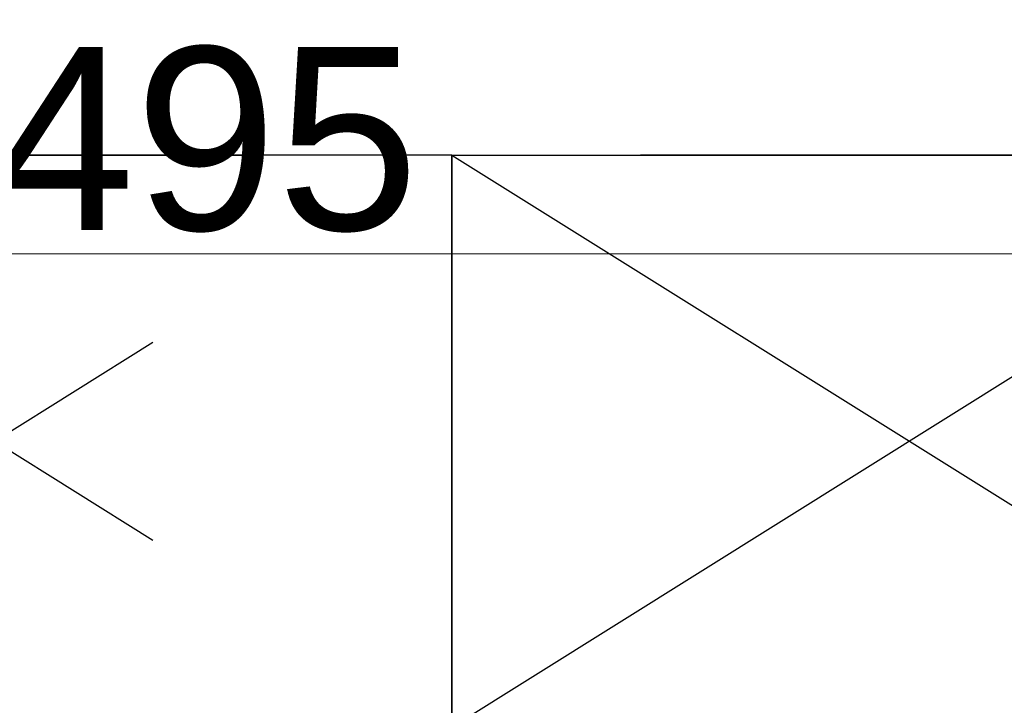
# Model space of a CAD drawing. Header units: millimetres. Extents: x 7483 to 13091, y 8111 to 13871.
# Tile 680 of 920: x 11614 to 11701, y 9766 to 9826. Entities that reach past the tile are written whole.
import ezdxf

# ---------------------------------------------------------------- set-up
doc = ezdxf.new("R2010")
doc.units = ezdxf.units.MM
doc.linetypes.add('DASHED', pattern=[19.05, 12.7, -6.35])
doc.layers.add('a___wymiary', color=7, linetype='Continuous', lineweight=5, true_color=0x000000)
doc.layers.add('wymiary', color=7, linetype='Continuous', lineweight=5, true_color=0xb2b2b2)
doc.layers.add('Wyposazenie Wew - Urzadzenia Sanitarne', color=6, linetype='Continuous')
doc.styles.add('Arial', font='arial.ttf')
doc.dimstyles.new('wymiary agp1', dxfattribs={"dimtxt": 16, "dimasz": 5, "dimexe": 30, "dimexo": 60, "dimgap": 1.8, "dimtad": 1, "dimdec": 3, "dimrnd": 0.5, "dimdsep": 46, "dimtxsty": 'Arial', "dimblk": 'znacznik', "dimcen": 1.5, "dimse1": 1, "dimse2": 1, "dimclrd": 256, "dimazin": 0, "dimtfac": 1, "dimtdec": 3, "dimtmove": 1, "dimatfit": 3, "dimldrblk": 'znacznik', "dimfxl": 0, "dimlwd": -1, "dimarcsym": 0})

# ---------------------------------------------------------------- blocks, each defined once
blk = doc.blocks.new('*U676')
at = {"color": 9, "linetype": 'DASHED', "ltscale": 5, "true_color": 0xb8b8b8}
blk.add_lwpolyline([(-40, -55), (-40, -105), (40, -105), (40, -55), (-40, -55), (40, -105), (-40, -105), (40, -55)], dxfattribs=at)
blk = doc.blocks.new('znacznik')
at = {"layer": 'a___wymiary'}
for p, q in [((0, 1.394), (0, -1.394)), ((1.394, 0), (-1.394, 0))]:
    blk.add_line(p, q, dxfattribs=at)
at = {"layer": 'a___wymiary', "const_width": 0.2}
blk.add_lwpolyline([(0.876, 0.876), (-0.876, -0.876)], dxfattribs=at)
blk = doc.blocks.new('*D1405')
at = {"layer": 'Defpoints', "color": 0, "transparency": 16777216}
for p in [(11812.197, 9805.775), (11317.197, 9768.587), (11812.197, 9767.954)]:
    blk.add_point(p, dxfattribs=at)
at = {"layer": 'wymiary', "color": 253, "true_color": 0x999999, "transparency": 16777216}
blk.add_line((11322.197, 9805.775), (11807.197, 9805.775), dxfattribs=at)
at = {"layer": 'wymiary', "color": 253, "true_color": 0x999999, "transparency": 16777216, "xscale": 5, "yscale": 5, "zscale": 5, "rotation": 180}
blk.add_blockref('znacznik', (11317.197, 9805.775), dxfattribs=at)
at = {"layer": 'wymiary', "color": 253, "true_color": 0x999999, "transparency": 16777216, "xscale": 5, "yscale": 5, "zscale": 5}
blk.add_blockref('znacznik', (11812.197, 9805.775), dxfattribs=at)
at = {"layer": 'wymiary', "color": 18, "true_color": 0x000000, "transparency": 16777216, "insert": (11630.672, 9815.744), "char_height": 16, "attachment_point": 5, "style": 'Arial'}
blk.add_mtext('495', dxfattribs=at)

msp = doc.modelspace()

# ---------------------------------------------------------------- block references
at = {"layer": 'Wyposazenie Wew - Urzadzenia Sanitarne', "xscale": -1, "rotation": 180}
for p in [(11612.1975, 9709.4116), (11692.1975, 9709.4116)]:
    msp.add_blockref('*U676', p, dxfattribs=at)

# ---------------------------------------------------------------- dimensions: what is measured, and where the dimension line sits
at = {"layer": 'wymiary'}
dim = msp.add_linear_dim(base=(11812.1975, 9805.775), p1=(11317.1975, 9768.5867), p2=(11812.1975, 9767.9538), dimstyle='wymiary agp1', override={"dimblk": 'znacznik'}, dxfattribs=at)
dim.commit()
dim.dimension.update_dxf_attribs({"geometry": '*D1405', "text_midpoint": (11630.6723, 9805.775), "dimtype": 160})

doc.saveas('drawing.dxf')
